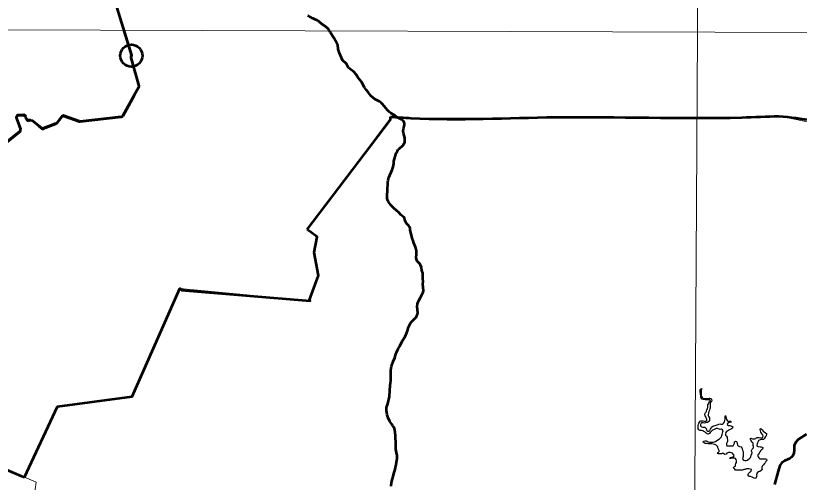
# Model space of a CAD drawing. Extents: x 553962 to 842807, y 8883888 to 9032388.
# Drawn here: x 809783 to 813326, y 9014151 to 9016261 of the extents above; entities that cross this region are included whole.
import ezdxf

# ---------------------------------------------------------------- set-up
doc = ezdxf.new("R2010")
doc.units = 0
doc.header["$LTSCALE"] = 200
doc.header["$PDMODE"] = 32
doc.header["$PDSIZE"] = 100
for name, color, linetype, lineweight in [('1', 7, 'Continuous', 13), ('23', 7, 'Continuous', 13), ('24', 7, 'Continuous', 25), ('27', 7, 'Continuous', 13), ('28', 7, 'Continuous', 53), ('29', 7, 'Continuous', 53), ('30', 7, 'Continuous', 35), ('35', 7, 'Continuous', 13)]:
    doc.layers.add(name, color=color, linetype=linetype, lineweight=lineweight)
doc.layers.add('49', color=7, linetype='Continuous')

msp = doc.modelspace()

# ---------------------------------------------------------------- linework, layer by layer
at = {"layer": '1'}
msp.add_line((797440.2, 9016241.5), (834208.8, 9016109.1), dxfattribs=at)
msp.add_lwpolyline([(812909, 9024054.6), (812864.8, 9016178), (812830.2, 9010325.8)], dxfattribs=at)
at = {"layer": '23'}
for points in [[(807064.6, 9015293.1), (807174, 9015225.9), (807727.2, 9014645.1), (808212, 9014450.2), (808282.4, 9014432.2), (808356.5, 9014426.7), (808438.6, 9014430.5), (808490.3, 9014436.1), (808550.4, 9014443.7), (808608.3, 9014451.5), (808646.6, 9014457.2), (808700.7, 9014466.2), (808751.1, 9014476.2), (808809.3, 9014490.3), (808873.8, 9014510.1), (808940.5, 9014537.1), (808980.2, 9014557.2), (809073, 9014616.1), (809304.2, 9014396.7), (809823.1, 9014175)], [(809823.1, 9014175), (809875.6, 9014151.4), (809867.3, 9014085.7)]]:
    msp.add_lwpolyline(points, dxfattribs=at)
at = {"layer": '24', "lineweight": 53}
for p, q in [((811104.8, 9016259.8), (811104.1, 9016260.4)), ((811106.1, 9016258.8), (811105.5, 9016259.3)), ((811107.6, 9016257.8), (811106.8, 9016258.3))]:
    msp.add_line(p, q, dxfattribs=at)
for points in [[(811146.2, 9016239.1), (811144.1, 9016240.3), (811141.8, 9016241.4), (811139.3, 9016242.6), (811136.7, 9016243.9), (811134, 9016245.1), (811131.3, 9016246.3), (811128.6, 9016247.4), (811126, 9016248.6), (811123.6, 9016249.7), (811121.3, 9016250.7), (811119.2, 9016251.6), (811117.3, 9016252.5), (811115.6, 9016253.4), (811114, 9016254.1), (811112.6, 9016254.9), (811111.3, 9016255.5), (811110.2, 9016256.2), (811109.2, 9016256.7), (811108.3, 9016257.3)], [(811204.6, 9016185.4), (811202.6, 9016189.8), (811200.7, 9016193.4), (811199, 9016196.4), (811197.3, 9016198.8), (811195.7, 9016200.9), (811194.1, 9016202.6), (811192.6, 9016204), (811191.2, 9016205.3), (811189.8, 9016206.5), (811188.5, 9016207.7), (811187.2, 9016208.8), (811185.9, 9016209.8), (811184.6, 9016210.8), (811183.3, 9016211.8), (811182, 9016212.8), (811180.6, 9016213.8), (811179.3, 9016214.8), (811177.9, 9016215.8), (811176.4, 9016216.8), (811175, 9016217.8), (811173.5, 9016218.9), (811172, 9016220), (811170.5, 9016221), (811169, 9016222.2), (811167.6, 9016223.3), (811166.1, 9016224.5), (811164.6, 9016225.6), (811163.1, 9016226.8), (811161.6, 9016228), (811160.2, 9016229.2), (811158.7, 9016230.3), (811157.3, 9016231.5), (811155.9, 9016232.6), (811154.5, 9016233.7), (811153, 9016234.8), (811151.5, 9016235.8), (811149.9, 9016236.9), (811148.1, 9016238), (811146.2, 9016239.1)], [(811491.9, 9015602.2), (811491.9, 9015603.1), (811503.5, 9015638.7), (811508.8, 9015650.2), (811512.7, 9015655.5), (811518.7, 9015660.1), (811533, 9015674.4), (811538.1, 9015681), (811542.2, 9015688.7), (811542.8, 9015708.3), (811536.9, 9015729.5), (811535.3, 9015739.1), (811535.9, 9015749.3), (811540.6, 9015767.8), (811540.3, 9015773.3), (811539.1, 9015777.9), (811534.7, 9015785.4), (811526.9, 9015791.5), (811506.5, 9015802.2), (811495.9, 9015810.6), (811479.1, 9015820), (811470.9, 9015826.7), (811464, 9015833.8), (811442.1, 9015860.7), (811434.8, 9015867.2), (811427.7, 9015872.1), (811406.4, 9015883.7), (811387.9, 9015897.7), (811377.2, 9015914.8), (811368.4, 9015923.7), (811359.4, 9015936.7), (811346.2, 9015961.8), (811331.1, 9015979.6), (811322.3, 9015994.7), (811311.8, 9016006.3), (811287.8, 9016025.2), (811278.6, 9016043.1), (811260.8, 9016059.7), (811246.7, 9016091.6), (811241, 9016109.2), (811238.8, 9016128.7), (811236.3, 9016134), (811221.3, 9016160), (811204.6, 9016185.4)], [(811619.9, 9015108.6), (811617.4, 9015121.8), (811613.4, 9015133.1), (811608.5, 9015140.8), (811598.8, 9015151.7), (811594.4, 9015159.8), (811594.1, 9015167.8), (811595.3, 9015181), (811594.4, 9015199.4), (811590.1, 9015214.8), (811582.9, 9015232.9), (811579.9, 9015243.4), (811575.6, 9015254.5), (811566.6, 9015292.7), (811565.7, 9015299.8), (811563.8, 9015305.7), (811560.7, 9015311.1), (811550.6, 9015321.7), (811543.4, 9015332.7), (811541.8, 9015336.6), (811540.6, 9015345.7), (811538.9, 9015348.5), (811525, 9015359.8), (811514.6, 9015370.7), (811493.4, 9015388.3), (811478.9, 9015404.3), (811468.9, 9015419.4), (811464.7, 9015428.9), (811463, 9015435.9), (811462.3, 9015447.8), (811464.2, 9015470.1), (811465.8, 9015506.3), (811467.5, 9015516.9), (811470.7, 9015529), (811484.7, 9015564.5), (811488.9, 9015577.2), (811492.5, 9015593.2), (811491.9, 9015602.2)], [(811578.1, 9014882.5), (811591.7, 9014896.8), (811596.4, 9014903.4), (811600.1, 9014911), (811601.2, 9014917), (811598.2, 9014945.7), (811599.8, 9014958.2), (811603, 9014967.5), (811611, 9014984.4), (811621.1, 9015001.8), (811624.7, 9015011.2), (811626.3, 9015018.7), (811624.4, 9015047.6), (811624.7, 9015059.1), (811623.1, 9015070.7), (811623.1, 9015096.4), (811619.9, 9015108.6)], [(811554.2, 9014835.5), (811558.5, 9014852.6), (811561.2, 9014859.1), (811570.2, 9014874.2), (811578.1, 9014882.5)], [(811514, 9014757.3), (811520.2, 9014767.2), (811529.7, 9014788.9), (811543.2, 9014810.9), (811543.2, 9014810.9), (811551.7, 9014828.3), (811554.2, 9014835.5)], [(811504.3, 9014738.1), (811510.3, 9014751.3), (811514, 9014757.3)], [(811476.5, 9014592.6), (811477.1, 9014595.1), (811479.6, 9014615.8), (811479.8, 9014657.9), (811482.8, 9014675.7), (811489, 9014697.4), (811496.8, 9014714.5), (811499.1, 9014722.2)], [(811499.1, 9014722.2), (811502.9, 9014734.9), (811504.3, 9014738.1)], [(811501, 9014322.3), (811500.9, 9014363.6), (811497.7, 9014388.1), (811493.9, 9014399), (811491.8, 9014402.4), (811486.4, 9014407.7), (811483, 9014414.7), (811475, 9014426.2), (811466.8, 9014442.5), (811462.9, 9014455.7), (811459, 9014475.7), (811459.5, 9014489.9), (811465.6, 9014505.6), (811472.7, 9014539.8), (811475.8, 9014590), (811476.5, 9014592.6)], [(813357.9, 9014369.6), (813320.7, 9014345.5), (813310.5, 9014333.1)], [(813310.5, 9014333.1), (813302.5, 9014317.8), (813302.5, 9014298), (813301.1, 9014281.9), (813294.8, 9014269.9), (813290, 9014265.2), (813282.8, 9014259.2), (813259.4, 9014248.3), (813247.7, 9014242.5), (813238.2, 9014227.2), (813230.2, 9014202.3), (813214.2, 9014140.8)], [(811506.8, 9014278.1), (811502.4, 9014300.7), (811501, 9014322.3)], [(811499.3, 9014210.5), (811503.9, 9014232.3), (811508.2, 9014260.4), (811507.8, 9014272.9), (811506.8, 9014278.1)], [(811480.1, 9014133.3), (811482.4, 9014150), (811486.1, 9014167), (811491, 9014183.7), (811492.4, 9014191.6), (811498.9, 9014208.6), (811499.3, 9014210.5)]]:
    msp.add_lwpolyline(points, dxfattribs=at)
at = {"layer": '24'}
for points in [[(812962.8, 9014392.2), (812956.2, 9014394.3), (812949.6, 9014394.4), (812944, 9014390.9), (812938.5, 9014388.9), (812933.6, 9014386.8), (812929, 9014382.5), (812923.2, 9014375.8), (812920.3, 9014371.2), (812915.3, 9014369.6), (812908.7, 9014370.2), (812904.2, 9014373.8), (812899.6, 9014378.4), (812894.6, 9014381.5), (812889, 9014383.6), (812882.9, 9014385.1), (812877.8, 9014386.2), (812872.2, 9014388.2), (812868.2, 9014392.3), (812868.2, 9014397.4), (812868.3, 9014403.1), (812868.3, 9014408.1), (812869.9, 9014413.7), (812871.9, 9014418.3), (812874, 9014422.9), (812876.1, 9014427.5), (812880.7, 9014429.5), (812886.3, 9014429.9), (812891.8, 9014429.9), (812896.9, 9014427.8), (812903, 9014427.8), (812907.6, 9014429.8), (812907.7, 9014435.4), (812905.7, 9014440), (812904.2, 9014446.1), (812900.7, 9014451.7), (812898.1, 9014457.4), (812899.7, 9014463.5), (812902.8, 9014467.5), (812906.4, 9014472.6), (812908, 9014478.2), (812910, 9014483.8), (812912.1, 9014489.9), (812912.1, 9014496), (812912.7, 9014501.1), (812914.8, 9014505.7), (812916.3, 9014510.7), (812920.4, 9014514.8), (812923.5, 9014519.3), (812920.5, 9014524), (812914.9, 9014524.5), (812907.8, 9014524.5), (812901.7, 9014524.6), (812896.6, 9014526.1), (812891.5, 9014525.2), (812884.9, 9014526.7), (812881.9, 9014531.8), (812879.9, 9014536.9), (812879.9, 9014543.1), (812879.4, 9014548.7), (812879.5, 9014553.8), (812877.5, 9014558.3), (812877, 9014564.5), (812877.6, 9014569.6), (812880.1, 9014575.1), (812884.7, 9014573.1), (812882.6, 9014568.5), (812882.1, 9014561.9), (812882, 9014555.8), (812882, 9014550.2), (812882.5, 9014545.1), (812884, 9014539.5), (812887, 9014534.3), (812891.5, 9014530.8), (812897.1, 9014529.7), (812904.7, 9014529.7), (812911.4, 9014529.6), (812916.4, 9014530.1), (812921.5, 9014532.1), (812927.1, 9014530), (812929.1, 9014525.4), (812929.6, 9014519.8), (812927, 9014513.7), (812923.4, 9014510.2), (812922.9, 9014505.1), (812923.3, 9014498.5), (812923.3, 9014493.4), (812923.3, 9014487.8), (812921.2, 9014482.7), (812919.1, 9014477.6), (812917.1, 9014471), (812915.5, 9014463.4), (812913.4, 9014458.3), (812913.9, 9014452.7), (812917.4, 9014447.6), (812919.4, 9014443), (812919.9, 9014436.8), (812919.8, 9014429.7), (812916.7, 9014425.7), (812910.1, 9014421.6), (812902.5, 9014419.6)], [(812902.5, 9014419.6), (812896.9, 9014419.2), (812891.8, 9014419.7), (812885.2, 9014420.3), (812880.6, 9014417.2), (812879.5, 9014411.6), (812879.5, 9014406.5), (812883, 9014402.4), (812889.6, 9014400.4), (812895.7, 9014400.3), (812898.6, 9014399.9), (812904.6, 9014394), (812906.1, 9014388.7), (812907.6, 9014385), (812912.4, 9014382.4), (812917.5, 9014381.8), (812920.5, 9014385.9), (812923.6, 9014391.5), (812926.7, 9014395.5), (812929.3, 9014400.6), (812935.4, 9014404.7), (812939.6, 9014405.9), (812945.5, 9014408.1), (812953.7, 9014411.8), (812966.5, 9014415.2), (812971.6, 9014414.6), (812976.7, 9014413.6), (812980.8, 9014416.6), (812984.9, 9014420.1), (812987.4, 9014424.7), (812989, 9014431.3), (812990.1, 9014437.4), (812990.1, 9014443), (812990.7, 9014448.6), (812992.7, 9014453.2), (812994.2, 9014447.1), (812995.2, 9014442), (812996.2, 9014435.3), (812999.7, 9014430.2), (813004.2, 9014427.6), (813010.3, 9014428.1), (813015.4, 9014428.1), (813017.4, 9014423), (813011.8, 9014421), (813006.2, 9014420.5), (813001.6, 9014417.5), (812999.6, 9014411.9), (813005.6, 9014408.8), (813011.7, 9014408.2), (813016.8, 9014407.2), (813021.4, 9014405.1), (813025.9, 9014402.6), (813023.8, 9014395.4), (813019.3, 9014392.4), (813013.1, 9014390.4), (813007.5, 9014387.4), (813001.9, 9014384.4), (812996.3, 9014381.3), (812994.2, 9014375.8), (812992.7, 9014370.2), (812992.6, 9014364.1), (812996.1, 9014360), (812999.2, 9014355.8), (813000.1, 9014349.7), (813001.1, 9014343.1), (813001.1, 9014338), (812999.5, 9014332.9), (812996.9, 9014326.3), (812996.4, 9014321.2), (812998.4, 9014316.6), (813004.5, 9014315.6), (813010.6, 9014315.5), (813015.7, 9014315.5), (813020.8, 9014315.5), (813026.9, 9014316.5), (813030, 9014322), (813032, 9014328.1), (813033.1, 9014334.2), (813037.2, 9014337.8), (813042.3, 9014336.2), (813044.3, 9014330.1), (813044.7, 9014325), (813045.7, 9014319.4), (813049.2, 9014315.8), (813054.8, 9014313.2), (813063, 9014311.6), (813066.5, 9014307), (813067, 9014301.9), (813069, 9014296.8), (813072.5, 9014290.2), (813072.4, 9014284.1), (813072.4, 9014279), (813072.4, 9014273.9), (813072.3, 9014267.8), (813070.2, 9014262.7), (813069.2, 9014257.6), (813073.2, 9014252), (813079.8, 9014249.9), (813085.9, 9014249.3), (813090.5, 9014251.3), (813095.6, 9014255.4)], [(813095.6, 9014255.4), (813100.7, 9014258.9), (813105.3, 9014263.5), (813106.9, 9014268.6), (813108.5, 9014274.2), (813110.5, 9014279.2), (813112.2, 9014285.5), (813110.1, 9014292.5), (813110.2, 9014295.4), (813112.7, 9014301.6), (813118.2, 9014306.4), (813118.9, 9014312.8), (813116.9, 9014317.4), (813116.4, 9014322.5), (813117.5, 9014328.1), (813112.9, 9014333.2), (813108.9, 9014337.3), (813106.4, 9014342.4), (813103.4, 9014348.1), (813107.2, 9014350.3), (813114.1, 9014348.5), (813119.2, 9014348.5), (813124.8, 9014348.4), (813129.8, 9014348.9), (813134.1, 9014353.3), (813137, 9014354), (813143.6, 9014353.9), (813149.7, 9014352.3), (813156.8, 9014352.3), (813161.4, 9014354.8), (813162.5, 9014361.4), (813159, 9014367.6), (813154.4, 9014373.7), (813152.4, 9014378.3), (813149.9, 9014384.4), (813149.4, 9014389.5), (813151.5, 9014394.1), (813157.1, 9014388.5), (813162.1, 9014381.8), (813167.2, 9014379.2), (813172.7, 9014375.6), (813177.3, 9014372), (813177.3, 9014366.9), (813175.7, 9014361.8), (813172.6, 9014357.8), (813169, 9014351.2), (813164.9, 9014345.1), (813157, 9014344.5), (813148.7, 9014343.8), (813141.5, 9014340.9), (813139.1, 9014335.5), (813137.3, 9014330), (813134.8, 9014324.9), (813133.2, 9014319.8), (813134.7, 9014314.2), (813140.3, 9014312.7), (813148.4, 9014312.1), (813153.5, 9014311.6), (813160.6, 9014308.5), (813160, 9014301.3), (813154.9, 9014298.3), (813150.3, 9014293.8), (813147.2, 9014289.7), (813143.6, 9014283.6), (813141.6, 9014279), (813138.5, 9014275), (813138.1, 9014271.5), (813139.9, 9014265.8), (813143, 9014261.2), (813147, 9014257.1), (813153.1, 9014257.1), (813160.2, 9014257.5), (813167.4, 9014258), (813172.4, 9014257.5), (813177.5, 9014255.4), (813178.5, 9014250.3), (813174.9, 9014244.7), (813170.8, 9014239.6), (813166.7, 9014234.6), (813163.1, 9014230.5), (813160, 9014226), (813156.9, 9014220.4), (813156.9, 9014214.2), (813157.4, 9014209.2), (813153.8, 9014204.6), (813147.6, 9014200.6), (813141.5, 9014199.1), (813134.9, 9014194.5), (813133.3, 9014189.4), (813131.8, 9014184.4), (813133.8, 9014178.7), (813127.6, 9014169.1)], [(813127.6, 9014169.1), (813121.5, 9014170.7), (813112.9, 9014173.8), (813105.3, 9014176.9), (813099.7, 9014177.4), (813094.1, 9014181), (813094.1, 9014186.1), (813096.7, 9014190.7), (813099.8, 9014195.8), (813103.4, 9014199.3), (813107.5, 9014202.3), (813109, 9014208.5), (813104, 9014210.5), (813097.9, 9014212.1), (813092.3, 9014212.1), (813086.7, 9014211.7), (813081.1, 9014209.6), (813074.5, 9014208.7), (813068.8, 9014206.7), (813061.7, 9014205.7), (813056.1, 9014205.7), (813050.5, 9014205.8), (813044.4, 9014205.8), (813037.8, 9014206.9), (813033.8, 9014210), (813029.7, 9014213), (813027.7, 9014217.6), (813032.3, 9014222.7), (813036.9, 9014224.7), (813037.5, 9014229.8), (813039.5, 9014236.4), (813041.6, 9014241), (813042.2, 9014248.6), (813040.2, 9014254.2), (813037.2, 9014258.8), (813032.6, 9014260.9), (813027.5, 9014260.9), (813021.9, 9014260.5), (813016.3, 9014259), (813011.2, 9014258.5), (813013.3, 9014263.6), (813018.9, 9014265.6), (813024.5, 9014266), (813029.6, 9014267.5), (813031.2, 9014272.6), (813027.6, 9014277.7), (813024.1, 9014282.3), (813018, 9014284.9), (813012.4, 9014286.5), (813005.8, 9014286.5), (812997.7, 9014283), (812994.6, 9014278), (812989.5, 9014276.5), (812983.9, 9014279.5), (812979.3, 9014282.6), (812973.2, 9014280.1), (812966.6, 9014279.7), (812961, 9014279.7), (812955.9, 9014281.2), (812958.5, 9014286.3), (812963.1, 9014290.4), (812963.7, 9014295.5), (812960.6, 9014300.6), (812957.1, 9014306.7), (812957.2, 9014311.8), (812953.1, 9014316.4), (812947.6, 9014320.5), (812942, 9014322.1), (812935.9, 9014324.2), (812929.8, 9014325.7), (812924.7, 9014325.8), (812918.1, 9014325.8), (812912, 9014325.8), (812905.9, 9014326.4), (812900.8, 9014326.9), (812895.2, 9014329), (812891.2, 9014332.1), (812893.2, 9014336.7), (812898.3, 9014338.2), (812903.9, 9014338.1), (812909, 9014336.6), (812914.1, 9014334.5), (812919.2, 9014333.4), (812925.3, 9014333.4), (812931.9, 9014333.4), (812938.5, 9014333.3), (812946.1, 9014335.8), (812953.3, 9014339.8), (812961, 9014345.4), (812965.5, 9014347.4), (812969.6, 9014352), (812973.8, 9014357), (812975.3, 9014362.6), (812977.4, 9014367.7), (812978.9, 9014372.8), (812980, 9014378.9), (812981.1, 9014384), (812979.1, 9014389.1), (812974.5, 9014391.2), (812967.4, 9014389.7), (812962.8, 9014392.2)]]:
    msp.add_lwpolyline(points, dxfattribs=at)
at = {"layer": '27'}
for points in [[(813607.3, 9015729), (813238.7, 9015805.9), (813082.2, 9015801), (811477.4, 9015797.1), (811100.5, 9015293.7), (811145.3, 9015261.4), (811132.3, 9015189.8), (811152.3, 9015086.3), (811131.7, 9015031.1), (811114.8, 9014972.2), (810525.3, 9015027.2), (810309.3, 9014539.5), (809971.7, 9014493.9), (809823.1, 9014175)], [(809823.1, 9014175), (809875.6, 9014151.4), (809867.3, 9014085.7)]]:
    msp.add_lwpolyline(points, dxfattribs=at)
at = {"layer": '28'}
for p, q in [((810017.5, 9017022.8), (810305.9, 9016079.9)), ((809786.4, 9015795.5), (809804.1, 9015745.9)), ((809819.5, 9015809.1), (809795.7, 9015808.9)), ((809831.4, 9015793.4), (809829.2, 9015801.7)), ((809801, 9015734.8), (809729.7, 9015677.3))]:
    msp.add_line(p, q, dxfattribs=at)
for points in [[(810303, 9016069.7), (810339.1, 9015941.4), (810338.2, 9015934), (810319.4, 9015899.2), (810319.4, 9015899.4), (810267.5, 9015806.4), (810259.8, 9015801.3), (810074, 9015780.3), (810069.4, 9015780.8), (810002, 9015805.6)], [(809899.2, 9015751.1), (809885.7, 9015762), (809857.3, 9015784.9), (809849.6, 9015787), (809842.4, 9015786)], [(809990.5, 9015802.3), (809968.9, 9015774.1), (809964.6, 9015770.9), (809909.1, 9015749.6)], [(811100.5, 9015293.7), (811477.7, 9015790.2), (811477.1, 9015803.9)], [(811111.2, 9014975.9), (811152.3, 9015086.3), (811132.3, 9015189.8), (811145.3, 9015261.4), (811100.5, 9015293.7)], [(809823.1, 9014175), (809971.7, 9014493.9), (810309.3, 9014539.5), (810525.3, 9015027.2), (810537, 9015020.6), (810532.8, 9015019.5), (811114.8, 9014972.2), (811111.2, 9014975.9)], [(809075.7, 9014617.8), (809304.2, 9014396.7), (809806, 9014180), (809823.1, 9014175)]]:
    msp.add_lwpolyline(points, dxfattribs=at)
msp.add_arc((810312.6, 9016072.4), 10, 131.7492, 195.7149, dxfattribs=at)
for centre, major_axis, ratio, start_param, end_param in [((809795.8, 9015798.9), (-7.12, -7.03), 0.999552, 3.94359, 5.847173), ((809819.5, 9015799.1), (7.12, 7.03), 0.999552, 5.761994, 7.085183), ((809841.1, 9015795.9), (-7.12, -7.03), 0.999552, 5.761994, 7.210662), ((809998.5, 9015796.3), (-9.33, -3.59), 0.987074, 3.986658, 5.267225), ((809794.7, 9015742.5), (-7.12, -7.03), 0.999552, 1.469966, 2.70558), ((809905.6, 9015758.8), (-9.33, -3.59), 0.987074, 0.519482, 1.570796)]:
    msp.add_ellipse(centre, major_axis=major_axis, ratio=ratio, start_param=start_param, end_param=end_param, dxfattribs=at)
for points in [[(811477.1, 9015803.9), (811570, 9015798.1), (812224.6, 9015801.8), (813066.4, 9015800.8), (813233.5, 9015806.8)], [(813233.5, 9015806.8), (813532.2, 9015754.6), (813672.7, 9015693.1), (813807.4, 9015584.8), (813901.1, 9015423.7), (814092.3, 9015086.5)]]:
    msp.add_spline(points, degree=3, dxfattribs=at)
msp.add_point((810305.9, 9016079.9), dxfattribs=at)
at = {"layer": '29'}
for p, q in [((810017.5, 9017025.4), (810305.9, 9016082.5)), ((810303, 9016072.3), (810339.1, 9015944)), ((810338.2, 9015936.6), (810319.4, 9015901.8)), ((810319.4, 9015902), (810267.5, 9015809.1)), ((809819.5, 9015811.8), (809795.7, 9015811.5)), ((809786.4, 9015798.1), (809804.1, 9015748.5)), ((809849.6, 9015789.6), (809842.4, 9015788.6)), ((809990.5, 9015804.9), (809968.9, 9015776.8)), ((810069.4, 9015783.4), (810002, 9015808.2)), ((810259.8, 9015804), (810074, 9015782.9)), ((809964.6, 9015773.5), (809909.1, 9015752.2)), ((809801, 9015737.4), (809729.7, 9015680))]:
    msp.add_line(p, q, dxfattribs=at)
msp.add_lwpolyline([(809899.2, 9015753.7), (809885.7, 9015764.6), (809857.3, 9015787.5)], dxfattribs=at)
msp.add_arc((810312.6, 9016075.1), 10, 131.7492, 195.7149, dxfattribs=at)
for centre, major_axis, ratio, start_param, end_param in [((809795.8, 9015801.5), (-7.12, -7.03), 0.999552, 3.94359, 5.847173), ((809819.5, 9015801.8), (7.12, 7.03), 0.999552, 5.761994, 7.085183), ((809841.1, 9015798.5), (-7.12, -7.03), 0.999552, 5.761994, 7.210662), ((809998.5, 9015798.9), (-9.33, -3.59), 0.987074, 3.986658, 5.267225), ((809794.7, 9015745.2), (-7.12, -7.03), 0.999552, 1.469966, 2.70558), ((809905.6, 9015761.4), (-9.33, -3.59), 0.987074, 0.519482, 1.570796)]:
    msp.add_ellipse(centre, major_axis=major_axis, ratio=ratio, start_param=start_param, end_param=end_param, dxfattribs=at)
at = {"layer": '30'}
msp.add_lwpolyline([(807064.6, 9015293.1), (807174, 9015225.9), (807727.2, 9014645.1), (808212, 9014450.2), (808282.4, 9014432.2), (808356.5, 9014426.7), (808438.6, 9014430.5), (808490.3, 9014436.1), (808550.4, 9014443.7), (808608.3, 9014451.5), (808646.6, 9014457.2), (808700.7, 9014466.2), (808751.1, 9014476.2), (808809.3, 9014490.3), (808873.8, 9014510.1), (808940.5, 9014537.1), (808980.2, 9014557.2), (809073, 9014616.1), (809304.2, 9014396.7), (809823.1, 9014175)], dxfattribs=at)
at = {"layer": '35'}
for points in [[(813607.3, 9015729), (813238.7, 9015805.9), (813082.2, 9015801), (811477.4, 9015797.1), (811100.5, 9015293.7), (811145.3, 9015261.4), (811132.3, 9015189.8), (811152.3, 9015086.3), (811131.7, 9015031.1), (811114.8, 9014972.2), (810525.3, 9015027.2), (810309.3, 9014539.5), (809971.7, 9014493.9), (809823.1, 9014175)], [(809823.1, 9014175), (809875.6, 9014151.4), (809867.3, 9014085.7)]]:
    msp.add_lwpolyline(points, dxfattribs=at)

# ---------------------------------------------------------------- texts
at = {"layer": '49', "width": 0.9}
msp.add_text('R I O   S Ã O   F R A N C I S C O', height=500, rotation=332.036, dxfattribs=at).set_placement((804589.4, 9013802.5))

doc.saveas('drawing.dxf')
